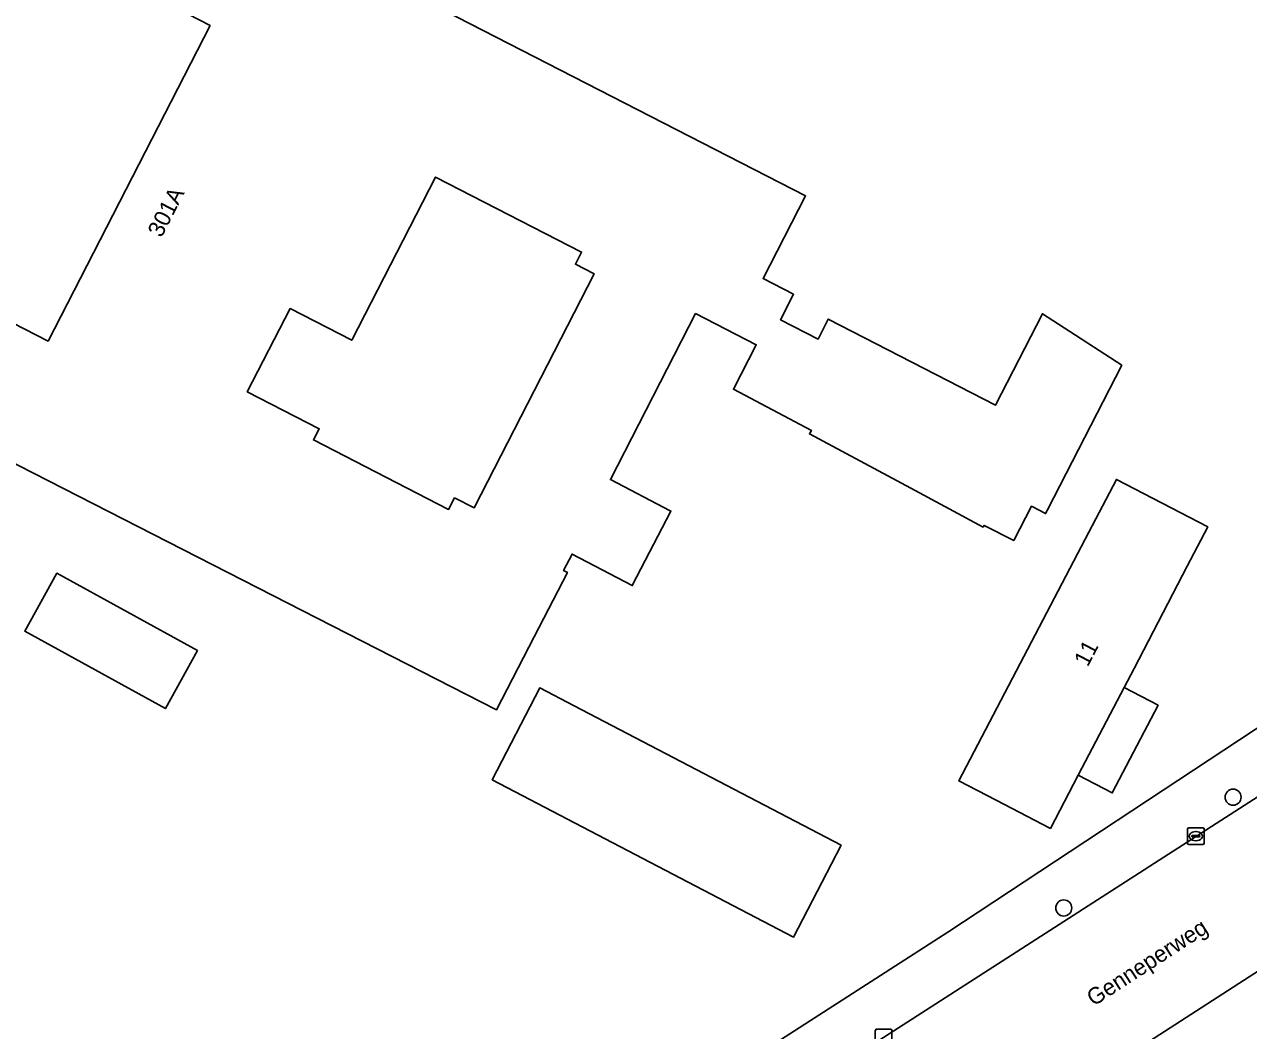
# Model space of a CAD drawing. Extents: x 160157 to 160921, y 381516 to 382045.
# Drawn here: x 160278.9 to 160353.4, y 381662.4 to 381723.6 of the extents above; entities that cross this region are included whole.
import ezdxf

# ---------------------------------------------------------------- set-up
doc = ezdxf.new("R2010")
doc.units = 0
for name, color, linetype in [('IMGEO_Boom', 7, 'Continuous'), ('IMGEO_Erf', 7, 'Continuous'), ('IMGEO_Kolk', 7, 'Continuous'), ('IMGEO_Muur', 7, 'Continuous'), ('IMGEO_Openbare_ruimte_label', 7, 'Continuous'), ('IMGEO_Pand', 7, 'Continuous'), ('IMGEO_Pand_nummerreeks', 7, 'Continuous'), ('IMGEO_Rijbaan_lokaal_open', 7, 'Continuous'), ('IMGEO_Voetpad_open', 7, 'Continuous')]:
    doc.layers.add(name, color=color, linetype=linetype)

msp = doc.modelspace()

# ---------------------------------------------------------------- linework, layer by layer
at = {"layer": 'IMGEO_Boom'}
for centre in [(160352.433, 381676.636), (160342.13, 381669.896)]:
    msp.add_circle(centre, 0.489, dxfattribs=at)
at = {"layer": 'IMGEO_Erf'}
for points in [[(160299.73, 381726.914), (160326.418, 381713.21), (160323.835, 381708.179), (160325.687, 381707.228), (160324.891, 381705.677), (160327.181, 381704.501), (160327.805, 381705.717), (160337.982, 381700.491), (160340.833, 381706.042), (160341.462, 381705.634), (160345.657, 381702.914), (160341.136, 381694.109), (160341.021, 381693.885), (160340.159, 381694.329), (160339.085, 381692.242), (160337.28, 381693.171), (160337.225, 381693.064), (160332.819, 381695.427), (160326.654, 381698.732), (160326.774, 381698.944), (160322.035, 381701.447), (160323.424, 381704.151), (160319.726, 381706.05), (160314.543, 381695.956), (160318.174, 381694.062), (160318.227, 381694.034), (160315.876, 381689.509), (160312.215, 381691.421), (160311.701, 381690.421), (160311.933, 381690.303), (160309.905, 381686.382), (160307.608, 381681.94), (160273.993, 381699.123)], [(160277.451, 381705.859), (160280.332, 381704.379), (160290.186, 381723.569), (160287.506, 381724.945)], [(160274.895, 381634.961), (160282.085, 381637.13), (160287.207, 381639.31), (160293.877, 381642.708), (160303.442, 381648.074), (160315.003, 381655.51), (160335.072, 381668.419), (160355.613, 381681.967)]]:
    msp.add_lwpolyline(points, dxfattribs=at)
for points in [[(160304.703, 381694.138), (160305.063, 381694.84), (160306.254, 381694.228), (160313.565, 381708.468), (160312.418, 381709.057), (160312.795, 381709.793), (160303.907, 381714.356), (160298.809, 381704.428), (160295.05, 381706.358), (160292.452, 381701.299), (160296.83, 381699.051), (160296.476, 381698.363)], [(160350.897, 381693.071), (160349.647, 381690.678), (160346.407, 381684.473), (160345.8, 381683.311), (160347.866, 381682.232), (160345.079, 381676.895), (160343.013, 381677.974), (160341.321, 381674.733), (160338.008, 381676.457), (160335.755, 381677.63), (160343.654, 381692.757), (160345.331, 381695.968)], [(160289.414, 381685.552), (160287.474, 381682.024), (160278.913, 381686.73), (160280.853, 381690.259)], [(160328.585, 381673.712), (160327.409, 381671.438), (160325.695, 381668.123), (160307.359, 381677.696), (160310.249, 381683.285), (160312.333, 381682.197)]]:
    msp.add_lwpolyline(points, close=True, dxfattribs=at)
at = {"layer": 'IMGEO_Kolk'}
for p, q in [((160349.665, 381673.838), (160349.665, 381674.69)), ((160349.74, 381674.764), (160350.592, 381674.764)), ((160350.666, 381674.69), (160350.666, 381673.838)), ((160349.924, 381674.258), (160349.924, 381674.27)), ((160350.362, 381674.221), (160349.964, 381674.221)), ((160349.967, 381674.307), (160350.365, 381674.307)), ((160350.176, 381673.984), (160350.151, 381673.984)), ((160350.153, 381674.544), (160350.178, 381674.544)), ((160350.408, 381674.27), (160350.408, 381674.258)), ((160350.592, 381673.764), (160349.74, 381673.764)), ((160330.665, 381661.591), (160330.665, 381662.443)), ((160330.74, 381662.517), (160331.592, 381662.517)), ((160331.666, 381662.443), (160331.666, 381661.591))]:
    msp.add_line(p, q, dxfattribs=at)
for points in [[(160349.665, 381673.838), (160349.665, 381674.69)], [(160349.74, 381674.764), (160350.592, 381674.764)], [(160350.666, 381674.69), (160350.666, 381673.838)], [(160350.592, 381673.764), (160349.74, 381673.764)], [(160330.665, 381661.591), (160330.665, 381662.443)], [(160330.74, 381662.517), (160331.592, 381662.517)], [(160331.666, 381662.443), (160331.666, 381661.591)]]:
    msp.add_lwpolyline(points, dxfattribs=at)
for centre, radius, start, end in [((160349.742, 381674.688), 0.0765, 91.55205, 178.44795), ((160349.742, 381674.688), 0.0765, 91.55205, 178.44795), ((160350.59, 381674.688), 0.0765, 1.55205, 88.44795), ((160350.59, 381674.688), 0.0765, 1.55205, 88.44795), ((160349.742, 381673.84), 0.0765, 181.55205, 268.44795), ((160349.742, 381673.84), 0.0765, 181.55205, 268.44795), ((160349.964, 381674.267), 0.0403, 85.87752, 175.75265), ((160349.961, 381674.257), 0.0366, 178.93798, 274.71019), ((160350.365, 381674.264), 0.043, 264.86636, 352.45326), ((160350.369, 381674.269), 0.0386, 1.73085, 96.63898), ((160350.59, 381673.84), 0.0765, 271.55205, 358.44795), ((160350.59, 381673.84), 0.0765, 271.55205, 358.44795), ((160330.742, 381662.441), 0.0765, 91.55205, 178.44795), ((160330.742, 381662.441), 0.0765, 91.55205, 178.44795), ((160331.59, 381662.441), 0.0765, 1.55205, 88.44795), ((160331.59, 381662.441), 0.0765, 1.55205, 88.44795)]:
    msp.add_arc(centre, radius, start, end, dxfattribs=at)
for centre, major_axis, ratio, start_param, end_param in [((160350.152, 381674.264), (-0.387, 0.002), 0.722429, 4.712389, 7.853982), ((160350.177, 381674.264), (-0.39, 0.002), 0.717154, 1.570796, 4.712389)]:
    msp.add_ellipse(centre, major_axis=major_axis, ratio=ratio, start_param=start_param, end_param=end_param, dxfattribs=at)
at = {"layer": 'IMGEO_Muur'}
msp.add_lwpolyline([(160355.37, 381682.336), (160355.613, 381681.967), (160335.072, 381668.419), (160315.003, 381655.51), (160303.442, 381648.074)], dxfattribs=at)
at = {"layer": 'IMGEO_Pand'}
for points in [[(160273.993, 381699.123), (160307.608, 381681.94), (160309.905, 381686.382), (160311.933, 381690.303), (160311.701, 381690.421), (160312.215, 381691.421), (160315.876, 381689.509), (160318.227, 381694.034), (160318.174, 381694.062), (160314.543, 381695.956), (160319.726, 381706.05), (160323.424, 381704.151), (160322.035, 381701.447), (160326.774, 381698.944), (160326.654, 381698.732), (160332.819, 381695.427), (160337.225, 381693.064), (160337.28, 381693.171), (160339.085, 381692.242), (160340.159, 381694.329), (160341.021, 381693.885), (160341.136, 381694.109), (160345.657, 381702.914), (160341.462, 381705.634), (160340.833, 381706.042), (160337.982, 381700.491), (160327.805, 381705.717), (160327.181, 381704.501), (160324.891, 381705.677), (160325.687, 381707.228), (160323.835, 381708.179), (160326.418, 381713.21), (160299.73, 381726.914)], [(160287.506, 381724.945), (160290.186, 381723.569), (160280.332, 381704.379), (160277.451, 381705.859)]]:
    msp.add_lwpolyline(points, dxfattribs=at)
for points in [[(160306.254, 381694.228), (160305.063, 381694.84), (160304.703, 381694.138), (160296.476, 381698.363), (160296.83, 381699.051), (160292.452, 381701.299), (160295.05, 381706.358), (160298.809, 381704.428), (160303.907, 381714.356), (160312.795, 381709.793), (160312.418, 381709.057), (160313.565, 381708.468)], [(160349.647, 381690.678), (160350.897, 381693.071), (160345.331, 381695.968), (160343.654, 381692.757), (160335.755, 381677.63), (160338.008, 381676.457), (160341.321, 381674.733), (160343.013, 381677.974), (160345.8, 381683.311), (160346.407, 381684.473)], [(160287.474, 381682.024), (160289.414, 381685.552), (160280.853, 381690.259), (160278.913, 381686.73)], [(160327.409, 381671.438), (160328.585, 381673.712), (160312.333, 381682.197), (160310.249, 381683.285), (160307.359, 381677.696), (160325.695, 381668.123)], [(160345.8, 381683.311), (160343.013, 381677.974), (160345.079, 381676.895), (160347.866, 381682.232)]]:
    msp.add_lwpolyline(points, close=True, dxfattribs=at)
at = {"layer": 'IMGEO_Rijbaan_lokaal_open'}
msp.add_lwpolyline([(160368.481, 381686.027), (160361.929, 381681.811), (160356.85, 381678.543), (160313.889, 381650.901), (160318.701, 381643.354), (160328.02, 381649.339), (160331.601, 381651.639), (160355.653, 381667.141), (160362.994, 381671.837), (160367.056, 381674.482), (160370.346, 381676.606), (160373.638, 381678.699)], dxfattribs=at)
at = {"layer": 'IMGEO_Voetpad_open'}
for points in [[(160369.922, 381690.69), (160360.83, 381685.003), (160360.513, 381685.494), (160355.37, 381682.336), (160355.613, 381681.967), (160335.072, 381668.419), (160315.003, 381655.51), (160303.442, 381648.074), (160293.877, 381642.708), (160287.207, 381639.31), (160282.085, 381637.13), (160274.895, 381634.961), (160273.476, 381634.643), (160276.764, 381630.165)], [(160280.872, 381629.729), (160286.577, 381633.43), (160292.105, 381636.955), (160294.195, 381638.32), (160313.889, 381650.901), (160356.85, 381678.543), (160361.929, 381681.811), (160368.481, 381686.027)], [(160373.638, 381678.699), (160370.346, 381676.606), (160367.056, 381674.482), (160362.994, 381671.837), (160355.653, 381667.141), (160331.601, 381651.639), (160328.02, 381649.339), (160318.701, 381643.354), (160316.716, 381642.028)]]:
    msp.add_lwpolyline(points, dxfattribs=at)

# ---------------------------------------------------------------- texts
at = {"layer": 'IMGEO_Openbare_ruimte_label'}
msp.add_text('Genneperweg', height=1, rotation=32.95901, dxfattribs=at).set_placement((160343.943, 381663.887))
at = {"layer": 'IMGEO_Pand_nummerreeks'}
for s, rotation, p in [('301A', 62.81909, (160287.226, 381710.622)), ('11', 62.42948, (160343.588, 381684.518))]:
    msp.add_text(s, height=1, rotation=rotation, dxfattribs=at).set_placement(p)

doc.saveas('drawing.dxf')
